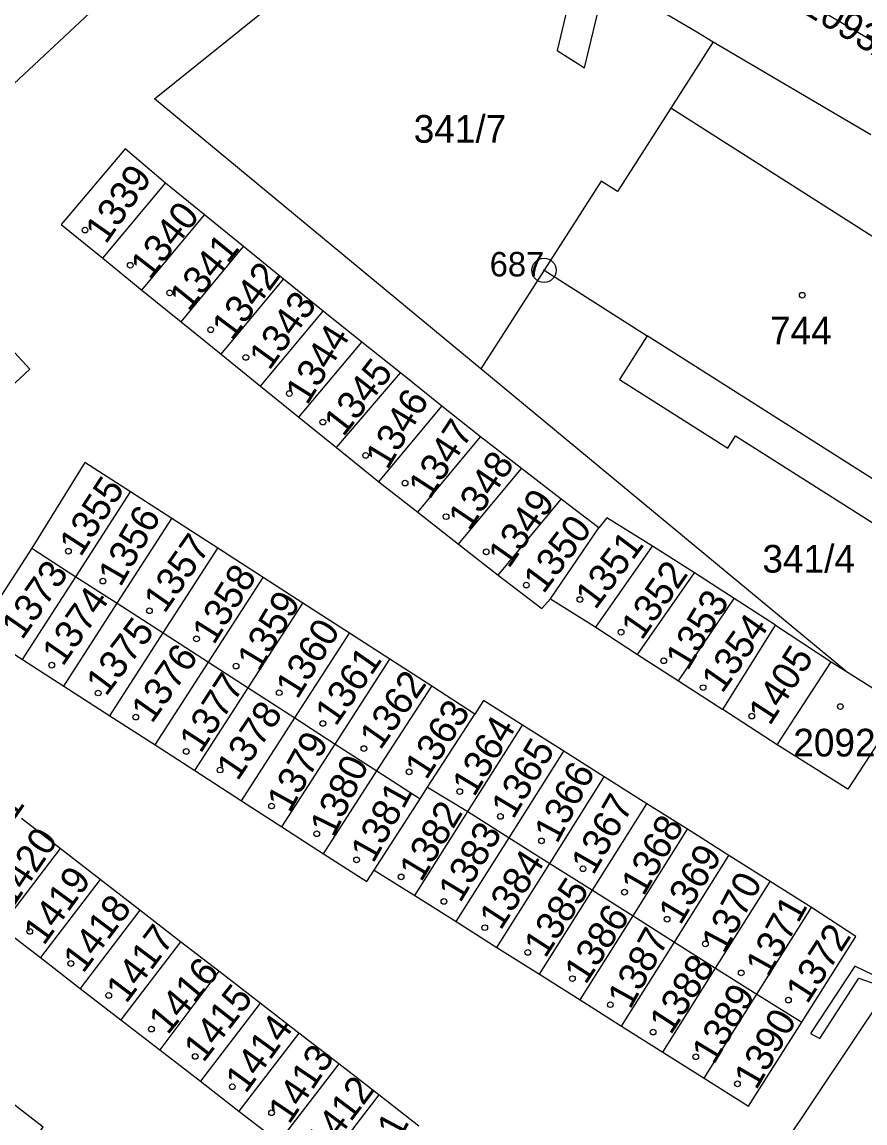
# Model space of a CAD drawing. Extents: x -680203 to -673936, y -1102717 to -1093650.
# Drawn here: x -679321.6 to -679269.8, y -1097978.9 to -1097911.3 of the extents above; entities that cross this region are included whole.
import ezdxf

# ---------------------------------------------------------------- set-up
doc = ezdxf.new("R2010")
doc.units = 0
for name, color, linetype in [('SOxx02xx_Koleje_param další_Popis10', 7, 'Continuous'), ('SOxxxxxx_Koleje_LN_parametry_Popis10', 7, 'Continuous'), ('SOxxxxxx_Koleje_param další_Popis10', 7, 'Continuous'), ('SOxxxxxx_Osa_bod_P', 7, 'Continuous'), ('SOxxxxxx_Staničení_Popis10', 7, 'Continuous'), ('x_prac', 7, 'Continuous')]:
    doc.layers.add(name, color=color, linetype=linetype)

msp = doc.modelspace()

# ---------------------------------------------------------------- linework, layer by layer
at = {"layer": 'SOxx02xx_Koleje_param další_Popis10'}
for radius in [0.75, 0.03]:
    msp.add_circle((-679289.52, -1097926.55), radius, dxfattribs=at)
at = {"layer": 'SOxxxxxx_Koleje_LN_parametry_Popis10'}
msp.add_lwpolyline([(-679273.16, -1097973.42), (-679272.58, -1097973.72), (-679270.19, -1097970.03), (-679268.39, -1097970.65), (-679268.21, -1097970.35), (-679270.43, -1097969.29)], close=True, dxfattribs=at)
at = {"layer": 'SOxxxxxx_Koleje_param další_Popis10'}
for centre in [(-679317.717, -1097924.079), (-679314.937, -1097926.239), (-679312.517, -1097927.939), (-679273.657, -1097928.079), (-679309.997, -1097930.199), (-679307.837, -1097931.899), (-679305.167, -1097934.119), (-679303.107, -1097935.869), (-679300.477, -1097937.919), (-679298.057, -1097939.619), (-679295.537, -1097941.679), (-679318.737, -1097943.799), (-679293.067, -1097943.839), (-679316.617, -1097945.639), (-679290.607, -1097945.879), (-679287.317, -1097946.769), (-679313.757, -1097947.459), (-679310.867, -1097949.189), (-679284.787, -1097948.779), (-679282.167, -1097950.529), (-679319.757, -1097950.799), (-679308.437, -1097950.859), (-679316.907, -1097952.509), (-679305.787, -1097952.489), (-679279.747, -1097952.179), (-679314.597, -1097953.989), (-679276.757, -1097953.929), (-679271.317, -1097953.339), (-679303.107, -1097954.379), (-679300.587, -1097955.919), (-679311.497, -1097956.099), (-679309.417, -1097957.239), (-679297.807, -1097957.349), (-679294.697, -1097958.559), (-679306.257, -1097959.449), (-679292.197, -1097960.089), (-679303.477, -1097961.149), (-679289.677, -1097961.589), (-679301.037, -1097962.759), (-679287.127, -1097963.299), (-679298.297, -1097963.799), (-679284.577, -1097964.739), (-679295.667, -1097965.309), (-679281.957, -1097966.399), (-679321.107, -1097967.149), (-679293.157, -1097966.919), (-679279.607, -1097967.919), (-679290.517, -1097968.439), (-679318.587, -1097969.119), (-679287.777, -1097970.049), (-679277.407, -1097969.699), (-679316.257, -1097971.079), (-679274.507, -1097971.369), (-679285.447, -1097971.649), (-679313.637, -1097973.149), (-679282.817, -1097973.329), (-679310.947, -1097974.829), (-679280.197, -1097974.849), (-679308.667, -1097976.689), (-679277.637, -1097976.509), (-679306.257, -1097978.289)]:
    msp.add_circle(centre, 0.175, dxfattribs=at)
at = {"layer": 'SOxxxxxx_Staničení_Popis10'}
msp.add_line((-679265.53, -1097941.78), (-679283.18, -1097930.57), dxfattribs=at)
at = {"layer": 'x_prac'}
for p, q in [((-679279.12, -1097912.51), (-679281.74, -1097916.6)), ((-679279.12, -1097912.51), (-679269.45, -1097918.21)), ((-679316.63, -1097925.8), (-679312.77, -1097921.2)), ((-679310.37, -1097923.15), (-679312.77, -1097921.2)), ((-679314.22, -1097927.76), (-679310.37, -1097923.15)), ((-679307.97, -1097925.09), (-679310.37, -1097923.15)), ((-679311.81, -1097929.71), (-679307.97, -1097925.09)), ((-679305.52, -1097927.09), (-679307.97, -1097925.09)), ((-679316.63, -1097925.8), (-679314.22, -1097927.76)), ((-679289.52, -1097926.55), (-679293.4, -1097932.61)), ((-679309.35, -1097931.71), (-679305.52, -1097927.09)), ((-679303.08, -1097929.05), (-679305.52, -1097927.09)), ((-679314.22, -1097927.76), (-679311.81, -1097929.71)), ((-679306.94, -1097933.66), (-679303.08, -1097929.05)), ((-679300.72, -1097930.96), (-679303.08, -1097929.05)), ((-679311.81, -1097929.71), (-679309.35, -1097931.71)), ((-679304.59, -1097935.56), (-679300.72, -1097930.96)), ((-679298.34, -1097932.85), (-679300.72, -1097930.96)), ((-679309.35, -1097931.71), (-679306.94, -1097933.66)), ((-679302.26, -1097937.43), (-679298.34, -1097932.85)), ((-679295.8, -1097934.9), (-679298.34, -1097932.85)), ((-679271.01, -1097951.15), (-679293.4, -1097932.61)), ((-679306.94, -1097933.66), (-679304.59, -1097935.56)), ((-679304.59, -1097935.56), (-679302.26, -1097937.43)), ((-679299.66, -1097939.53), (-679295.8, -1097934.9)), ((-679293.43, -1097936.77), (-679295.8, -1097934.9)), ((-679297.27, -1097941.4), (-679293.43, -1097936.77)), ((-679290.9, -1097938.73), (-679293.43, -1097936.77)), ((-679302.26, -1097937.43), (-679299.66, -1097939.53)), ((-679294.77, -1097943.36), (-679290.9, -1097938.73)), ((-679288.47, -1097940.61), (-679290.9, -1097938.73)), ((-679299.66, -1097939.53), (-679297.27, -1097941.4)), ((-679318.27, -1097945.37), (-679314.92, -1097940.16)), ((-679312.39, -1097941.79), (-679314.92, -1097940.16)), ((-679292.33, -1097945.27), (-679288.47, -1097940.61)), ((-679286.15, -1097942.37), (-679288.47, -1097940.61)), ((-679297.27, -1097941.4), (-679294.77, -1097943.36)), ((-679315.75, -1097947), (-679312.39, -1097941.79)), ((-679309.55, -1097943.62), (-679312.39, -1097941.79)), ((-679289.13, -1097946.72), (-679286.15, -1097942.37)), ((-679320.99, -1097943.61), (-679318.27, -1097945.37)), ((-679312.91, -1097948.82), (-679309.55, -1097943.62)), ((-679306.78, -1097945.41), (-679309.55, -1097943.62)), ((-679294.77, -1097943.36), (-679292.33, -1097945.27)), ((-679286.33, -1097948.47), (-679282.86, -1097943.5)), ((-679280.28, -1097945.13), (-679282.86, -1097943.5)), ((-679321.55, -1097950.45), (-679318.27, -1097945.37)), ((-679318.27, -1097945.37), (-679315.75, -1097947)), ((-679310.13, -1097950.62), (-679306.78, -1097945.41)), ((-679304.34, -1097946.99), (-679306.78, -1097945.41)), ((-679283.77, -1097950.14), (-679280.28, -1097945.13)), ((-679277.83, -1097946.7), (-679280.28, -1097945.13)), ((-679319.02, -1097952.08), (-679315.75, -1097947)), ((-679315.75, -1097947), (-679312.91, -1097948.82)), ((-679307.69, -1097952.19), (-679304.34, -1097946.99)), ((-679301.47, -1097948.83), (-679304.34, -1097946.99)), ((-679289.13, -1097946.72), (-679286.33, -1097948.47)), ((-679281.26, -1097951.76), (-679277.83, -1097946.7)), ((-679275.3, -1097948.35), (-679277.83, -1097946.7)), ((-679278.54, -1097953.53), (-679275.3, -1097948.35)), ((-679275.3, -1097948.35), (-679271.89, -1097950.6)), ((-679316.19, -1097953.91), (-679312.91, -1097948.82)), ((-679312.91, -1097948.82), (-679310.13, -1097950.62)), ((-679304.83, -1097954.04), (-679301.47, -1097948.83)), ((-679298.99, -1097950.44), (-679301.47, -1097948.83)), ((-679286.33, -1097948.47), (-679283.77, -1097950.14)), ((-679302.35, -1097955.64), (-679298.99, -1097950.44)), ((-679296.42, -1097952.09), (-679298.99, -1097950.44)), ((-679283.77, -1097950.14), (-679281.26, -1097951.76)), ((-679321.55, -1097950.45), (-679319.02, -1097952.08)), ((-679313.41, -1097955.7), (-679310.13, -1097950.62)), ((-679310.13, -1097950.62), (-679307.69, -1097952.19)), ((-679275.19, -1097955.69), (-679271.89, -1097950.6)), ((-679271.89, -1097950.6), (-679271.01, -1097951.15)), ((-679281.26, -1097951.76), (-679278.54, -1097953.53)), ((-679271.01, -1097951.15), (-679269.11, -1097952.33)), ((-679319.02, -1097952.08), (-679316.19, -1097953.91)), ((-679310.97, -1097957.27), (-679307.69, -1097952.19)), ((-679307.69, -1097952.19), (-679304.83, -1097954.04)), ((-679299.78, -1097957.29), (-679296.42, -1097952.09)), ((-679293.77, -1097953.8), (-679296.42, -1097952.09)), ((-679296.67, -1097958.3), (-679293.77, -1097953.8)), ((-679275.19, -1097955.69), (-679278.54, -1097953.53)), ((-679316.19, -1097953.91), (-679313.41, -1097955.7)), ((-679308.11, -1097959.12), (-679304.83, -1097954.04)), ((-679304.83, -1097954.04), (-679302.35, -1097955.64)), ((-679294.2, -1097959.79), (-679290.85, -1097954.48)), ((-679288.31, -1097956.08), (-679290.85, -1097954.48)), ((-679313.41, -1097955.7), (-679310.97, -1097957.27)), ((-679305.62, -1097960.72), (-679302.35, -1097955.64)), ((-679302.35, -1097955.64), (-679299.78, -1097957.29)), ((-679291.66, -1097961.4), (-679288.31, -1097956.08)), ((-679285.82, -1097957.66), (-679288.31, -1097956.08)), ((-679310.97, -1097957.27), (-679308.11, -1097959.12)), ((-679303.06, -1097962.38), (-679299.78, -1097957.29)), ((-679299.78, -1097957.29), (-679297.13, -1097959)), ((-679289.17, -1097962.97), (-679285.82, -1097957.66)), ((-679283.2, -1097959.31), (-679285.82, -1097957.66)), ((-679297.13, -1097959), (-679296.67, -1097958.3)), ((-679296.67, -1097958.3), (-679294.2, -1097959.79)), ((-679308.11, -1097959.12), (-679305.62, -1097960.72)), ((-679299.95, -1097963.38), (-679297.13, -1097959)), ((-679297.46, -1097964.95), (-679294.2, -1097959.79)), ((-679294.2, -1097959.79), (-679291.66, -1097961.4)), ((-679286.55, -1097964.62), (-679283.2, -1097959.31)), ((-679280.7, -1097960.88), (-679283.2, -1097959.31)), ((-679319.24, -1097962.06), (-679321.62, -1097960.22)), ((-679305.62, -1097960.72), (-679303.06, -1097962.38)), ((-679284.05, -1097966.2), (-679280.7, -1097960.88)), ((-679278.16, -1097962.49), (-679280.7, -1097960.88)), ((-679294.92, -1097966.55), (-679291.66, -1097961.4)), ((-679291.66, -1097961.4), (-679289.17, -1097962.97)), ((-679319.24, -1097962.06), (-679322.9, -1097966.87)), ((-679316.79, -1097963.96), (-679319.24, -1097962.06)), ((-679281.51, -1097967.8), (-679278.16, -1097962.49)), ((-679275.63, -1097964.09), (-679278.16, -1097962.49)), ((-679292.42, -1097968.13), (-679289.17, -1097962.97)), ((-679289.17, -1097962.97), (-679286.55, -1097964.62)), ((-679316.79, -1097963.96), (-679320.45, -1097968.76)), ((-679314.34, -1097965.84), (-679316.79, -1097963.96)), ((-679299.95, -1097963.38), (-679297.46, -1097964.95)), ((-679289.8, -1097969.78), (-679286.55, -1097964.62)), ((-679286.55, -1097964.62), (-679284.05, -1097966.2)), ((-679278.98, -1097969.4), (-679275.63, -1097964.09)), ((-679273.09, -1097965.69), (-679275.63, -1097964.09)), ((-679297.46, -1097964.95), (-679294.92, -1097966.55)), ((-679314.34, -1097965.84), (-679318.01, -1097970.65)), ((-679311.84, -1097967.78), (-679314.34, -1097965.84)), ((-679276.44, -1097971), (-679273.09, -1097965.69)), ((-679294.92, -1097966.55), (-679292.42, -1097968.13)), ((-679287.31, -1097971.36), (-679284.05, -1097966.2)), ((-679284.05, -1097966.2), (-679281.51, -1097967.8)), ((-679322.9, -1097966.87), (-679320.45, -1097968.76)), ((-679311.84, -1097967.78), (-679315.51, -1097972.58)), ((-679309.49, -1097969.6), (-679311.84, -1097967.78)), ((-679284.77, -1097972.96), (-679281.51, -1097967.8)), ((-679281.51, -1097967.8), (-679278.98, -1097969.4)), ((-679292.42, -1097968.13), (-679289.8, -1097969.78)), ((-679320.45, -1097968.76), (-679318.01, -1097970.65)), ((-679309.49, -1097969.6), (-679313.11, -1097974.43)), ((-679306.95, -1097971.56), (-679309.49, -1097969.6)), ((-679289.8, -1097969.78), (-679287.31, -1097971.36)), ((-679282.23, -1097974.56), (-679278.98, -1097969.4)), ((-679278.98, -1097969.4), (-679276.44, -1097971)), ((-679318.01, -1097970.65), (-679315.51, -1097972.58)), ((-679287.31, -1097971.36), (-679284.77, -1097972.96)), ((-679268.56, -1097970.93), (-679280.72, -1097989.05)), ((-679279.69, -1097976.16), (-679276.44, -1097971)), ((-679276.44, -1097971), (-679273.69, -1097972.73)), ((-679306.95, -1097971.56), (-679310.62, -1097976.35)), ((-679304.59, -1097973.39), (-679306.95, -1097971.56)), ((-679315.51, -1097972.58), (-679313.11, -1097974.43)), ((-679304.59, -1097973.39), (-679308.26, -1097978.18)), ((-679302.12, -1097975.29), (-679304.59, -1097973.39)), ((-679284.77, -1097972.96), (-679282.23, -1097974.56)), ((-679313.11, -1097974.43), (-679310.62, -1097976.35)), ((-679282.23, -1097974.56), (-679279.69, -1097976.16)), ((-679302.12, -1097975.29), (-679305.8, -1097980.08)), ((-679299.67, -1097977.19), (-679302.12, -1097975.29)), ((-679310.62, -1097976.35), (-679308.26, -1097978.18)), ((-679299.67, -1097977.19), (-679303.35, -1097981.98)), ((-679297.2, -1097979.1), (-679299.67, -1097977.19)), ((-679308.26, -1097978.18), (-679305.8, -1097980.08))]:
    msp.add_line(p, q, dxfattribs=at)
for points in [[(-679433.1, -1097805.8), (-679408.01, -1097822.16), (-679393.41, -1097831.27), (-679382.99, -1097837.58), (-679348.75, -1097857.3), (-679337.29, -1097864.26), (-679320.46, -1097875.6), (-679311.54, -1097882.15), (-679283.96, -1097902.87), (-679274.82, -1097909.22), (-679265.22, -1097914.88), (-679247.05, -1097924.07), (-679239.24, -1097928.72), (-679234.23, -1097932.11), (-679227.84, -1097937.13), (-679222.47, -1097941.84), (-679213.85, -1097950.4), (-679211.7, -1097952.73)], [(-679339.01, -1097913.78), (-679329.59, -1097922.08), (-679304.02, -1097898.21)], [(-679300.45, -1097905.55), (-679300.39, -1097905.6), (-679297.55, -1097904.15), (-679295.37, -1097904.03), (-679288.58, -1097909.1), (-679288.1, -1097910.48), (-679288.72, -1097913.05), (-679287.03, -1097914.11), (-679285.95, -1097909.59), (-679286.98, -1097907.87)], [(-679293.4, -1097932.61), (-679313.44, -1097916.01), (-679300.45, -1097905.55)], [(-679286.98, -1097907.87), (-679280.14, -1097911.91), (-679279.12, -1097912.51)], [(-679289.52, -1097926.55), (-679283.18, -1097930.57), (-679284.88, -1097933.25), (-679278.23, -1097937.47), (-679277.75, -1097936.71), (-679266.75, -1097943.69), (-679265.53, -1097941.78), (-679263.08, -1097937.81), (-679260.22, -1097939.57), (-679256.41, -1097933.59), (-679259.25, -1097931.81), (-679258.84, -1097931.17), (-679281.74, -1097916.6)], [(-679281.74, -1097916.6), (-679285.01, -1097921.71), (-679286.01, -1097921.07), (-679289.52, -1097926.55)], [(-679312.77, -1097921.2), (-679315.25, -1097919.1), (-679319.18, -1097923.74), (-679316.63, -1097925.8)], [(-679323.47, -1097934.82), (-679321.1, -1097932.62), (-679325.61, -1097927.75), (-679327.99, -1097929.96)], [(-679314.92, -1097940.16), (-679317.72, -1097938.36), (-679320.99, -1097943.61)], [(-679282.86, -1097943.5), (-679285.66, -1097941.75), (-679286.15, -1097942.37)], [(-679320.99, -1097943.61), (-679324.27, -1097948.7), (-679321.55, -1097950.45)], [(-679292.33, -1097945.27), (-679289.65, -1097947.32), (-679289.13, -1097946.72)], [(-679290.85, -1097954.48), (-679293.23, -1097952.97), (-679293.77, -1097953.8)], [(-679267.8, -1097953.75), (-679270.85, -1097958.42), (-679275.19, -1097955.69)], [(-679303.06, -1097962.38), (-679300.41, -1097964.09), (-679299.95, -1097963.38)], [(-679273.69, -1097972.73), (-679270.37, -1097967.46), (-679273.09, -1097965.69)], [(-679279.69, -1097976.16), (-679276.95, -1097977.89), (-679273.69, -1097972.73)], [(-679322.39, -1097981.9), (-679320.28, -1097979.17), (-679325.39, -1097975.23)]]:
    msp.add_lwpolyline(points, dxfattribs=at)

# ---------------------------------------------------------------- texts
at = {"layer": 'SOxx02xx_Koleje_param další_Popis10'}
msp.add_text('687', height=1.5, dxfattribs=at).set_placement((-679292.856, -1097926.925))
at = {"layer": 'SOxxxxxx_Osa_bod_P'}
for s, rotation, p in [('1093/10', 329, (-679273.794, -1097910.659)), ('1339', 55, (-679316.437, -1097924.999)), ('1340', 52, (-679313.727, -1097927.198)), ('1341', 51, (-679311.346, -1097929.136)), ('1342', 53, (-679308.697, -1097930.929)), ('1343', 54, (-679306.398, -1097932.749)), ('1344', 58, (-679304.075, -1097934.883)), ('1345', 52, (-679301.847, -1097936.828)), ('1346', 59, (-679299.144, -1097938.86)), ('1347', 57, (-679296.546, -1097940.685)), ('1348', 56, (-679294.117, -1097942.617)), ('1355', 57, (-679317.986, -1097944.205)), ('1349', 55, (-679291.687, -1097944.919)), ('1356', 60, (-679315.542, -1097946.055)), ('1350', 53, (-679289.557, -1097946.469)), ('1357', 55, (-679312.837, -1097947.679)), ('1351', 53, (-679286.367, -1097947.449)), ('1373', 55, (-679321.577, -1097949.299)), ('1358', 58, (-679309.805, -1097949.613)), ('1352', 55, (-679283.517, -1097949.329)), ('1374', 55, (-679319.087, -1097950.929)), ('1359', 59, (-679307.024, -1097951.26)), ('1353', 59, (-679280.704, -1097951.2)), ('1354', 55, (-679278.577, -1097952.589)), ('1375', 53, (-679316.427, -1097952.769)), ('1360', 58, (-679304.675, -1097952.953)), ('1376', 55, (-679313.607, -1097954.439)), ('1405', 57, (-679275.656, -1097954.575)), ('1361', 55, (-679302.317, -1097954.609)), ('1377', 57, (-679310.616, -1097956.275)), ('1362', 55, (-679299.577, -1097956.069)), ('1378', 56, (-679308.347, -1097957.967)), ('1363', 57, (-679296.756, -1097957.905)), ('1364', 59, (-679293.814, -1097958.95)), ('1379', 61, (-679305.15, -1097959.931)), ('1365', 59, (-679291.414, -1097960.32)), ('1380', 64, (-679302.453, -1097961.432)), ('1366', 62, (-679288.718, -1097961.815)), ('1381', 61, (-679300.01, -1097963.021)), ('1421', 55, (-679324.271, -1097963.483)), ('1382', 59, (-679297.064, -1097964.17)), ('1367', 60, (-679286.492, -1097963.755)), ('1383', 59, (-679294.664, -1097965.45)), ('1368', 60, (-679283.412, -1097965.045)), ('1420', 56, (-679322.147, -1097965.737)), ('1369', 59, (-679281.144, -1097966.82)), ('1384', 57, (-679292.186, -1097967.135)), ('1419', 54, (-679320.248, -1097968.069)), ('1385', 57, (-679289.446, -1097968.845)), ('1370', 62, (-679278.448, -1097968.585)), ('1418', 53, (-679317.837, -1097969.779)), ('1371', 61, (-679275.75, -1097970.021)), ('1386', 57, (-679286.966, -1097970.475)), ('1417', 53, (-679315.187, -1097971.629)), ('1387', 61, (-679284.23, -1097971.991)), ('1372', 57, (-679273.356, -1097971.665)), ('1388', 57, (-679281.736, -1097973.555)), ('1416', 50, (-679312.645, -1097973.554)), ('1415', 52, (-679310.447, -1097975.258)), ('1389', 59, (-679279.094, -1097975.39)), ('1390', 60, (-679276.482, -1097976.945)), ('1414', 54, (-679307.848, -1097977.159)), ('1413', 56, (-679305.177, -1097979.057)), ('1412', 53, (-679302.917, -1097980.919)), ('1411', 62, (-679300.148, -1097983.345))]:
    msp.add_text(s, height=1.7, rotation=rotation, dxfattribs=at).set_placement(p)
for s, p in [('341/7', (-679297.526, -1097918.715)), ('744', (-679275.64, -1097931.105)), ('341/4', (-679276.106, -1097945.115)), ('2092', (-679274.21, -1097956.405))]:
    msp.add_text(s, height=1.7, dxfattribs=at).set_placement(p)

doc.saveas('drawing.dxf')
